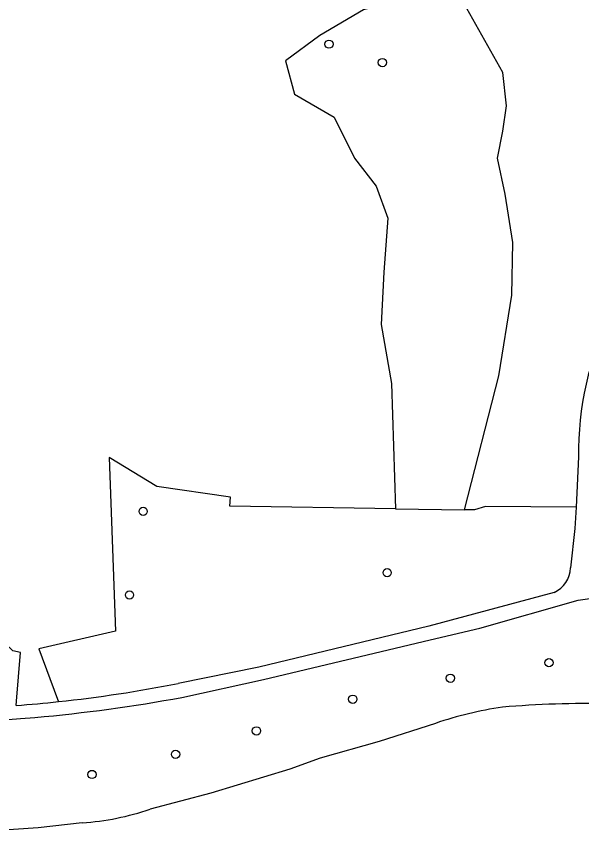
# Model space of a CAD drawing. Extents: x 159822 to 160765, y 380693 to 381634.
# Drawn here: x 160271.1 to 160338.1, y 380761.4 to 380857.8 of the extents above; entities that cross this region are included whole.
import ezdxf

# ---------------------------------------------------------------- set-up
doc = ezdxf.new("R2010")
doc.units = 0
for name, color, linetype in [('IMGEO_Boom', 7, 'Continuous'), ('IMGEO_Loofbos', 7, 'Continuous'), ('IMGEO_Voetpad_halfverhard', 7, 'Continuous'), ('IMGEO_Waterloop', 7, 'Continuous')]:
    doc.layers.add(name, color=color, linetype=linetype)

msp = doc.modelspace()

# ---------------------------------------------------------------- linework, layer by layer
at = {"layer": 'IMGEO_Boom'}
for centre in [(160308.167, 380854.475), (160314.492, 380852.295), (160286.156, 380799.17), (160315.059, 380791.907), (160284.542, 380789.272), (160334.217, 380781.255), (160322.547, 380779.416), (160310.982, 380776.931), (160299.575, 380773.177), (160289.992, 380770.41), (160280.102, 380768.022)]:
    msp.add_circle(centre, 0.489, dxfattribs=at)
at = {"layer": 'IMGEO_Loofbos'}
for points in [[(160324.221, 380799.355), (160328.29, 380815.23), (160329.803, 380824.771), (160329.955, 380830.98), (160329.046, 380836.735), (160328.138, 380840.976), (160328.744, 380844.156), (160329.198, 380847.185), (160328.744, 380851.123), (160324.505, 380858.695), (160323.597, 380859.907), (160317.542, 380859.907), (160312.243, 380858.544), (160307.097, 380855.515), (160303.009, 380852.486), (160304.069, 380848.548), (160308.762, 380845.822), (160311.184, 380840.976), (160313.757, 380837.644), (160315.12, 380833.858), (160314.666, 380827.497), (160314.363, 380821.288), (160315.574, 380814.321), (160316.028, 380799.477)], [(160271.129, 380776.194), (160271.169, 380776.71), (160271.626, 380782.449), (160270.736, 380782.673), (160269.779, 380783.569), (160268.258, 380785.643), (160264.453, 380787.604), (160253.683, 380788.703), (160256.456, 380800.372), (160255.961, 380807.559), (160255.609, 380812.682), (160252.155, 380812.905), (160247.434, 380792.06), (160251.392, 380775.974), (160251.547, 380775.081)], [(160316.028, 380799.477), (160296.409, 380799.769), (160296.492, 380800.861), (160287.79, 380802.097), (160282.118, 380805.527), (160282.886, 380784.971), (160273.815, 380782.879), (160276.005, 380776.951), (160276.13, 380776.649)], [(160316.028, 380799.477), (160324.221, 380799.355)], [(160337.427, 380799.673), (160326.69, 380799.735), (160325.405, 380799.337), (160324.221, 380799.355)]]:
    msp.add_lwpolyline(points, dxfattribs=at)
at = {"layer": 'IMGEO_Voetpad_halfverhard'}
for points in [[(160337.729, 380805.607), (160337.427, 380799.673)], [(160337.427, 380799.673), (160337.299, 380797.146), (160336.769, 380792.482)], [(160334.842, 380789.555), (160319.987, 380785.582), (160299.864, 380780.717), (160290.307, 380778.806)], [(160290.753, 380777.144), (160300.403, 380779.271), (160320.14, 380783.971), (160326.041, 380785.36), (160337.676, 380788.648), (160341.326, 380789.152), (160347.121, 380790.07)], [(160271.64, 380774.633), (160273.342, 380774.775)]]:
    msp.add_lwpolyline(points, dxfattribs=at)
for centre, radius, start, end in [((160373.794, 380806.231), 36.071, 153.35231, 180.99141), ((160333.374, 380792.619), 3.397, 295.59299, 357.68893), ((160259.241, 380935.321), 159.569, 276.07568, 281.22648), ((160256.92, 380960.633), 186.582, 275.04935, 280.44721), ((160259.407, 380932.739), 156.983, 274.28212, 276.11501), ((160257.105, 380957.783), 183.725, 273.31178, 274.53747)]:
    msp.add_arc(centre, radius, start, end, dxfattribs=at)
at = {"layer": 'IMGEO_Waterloop'}
for points in [[(160320.782, 380774.072), (160314.123, 380771.932), (160307.108, 380769.944), (160303.53, 380768.667), (160294.162, 380765.825), (160286.997, 380763.912)], [(160278.946, 380762.291), (160273.706, 380761.699), (160268.443, 380761.364)]]:
    msp.add_lwpolyline(points, dxfattribs=at)
for centre, radius, start, end in [((160339.255, 380651.374), 125.056, 89.06649, 94.83822), ((160334.942, 380732.785), 43.648, 98.21217, 108.92964), ((160276.613, 380794.684), 32.477, 274.12008, 288.64756)]:
    msp.add_arc(centre, radius, start, end, dxfattribs=at)

doc.saveas('drawing.dxf')
